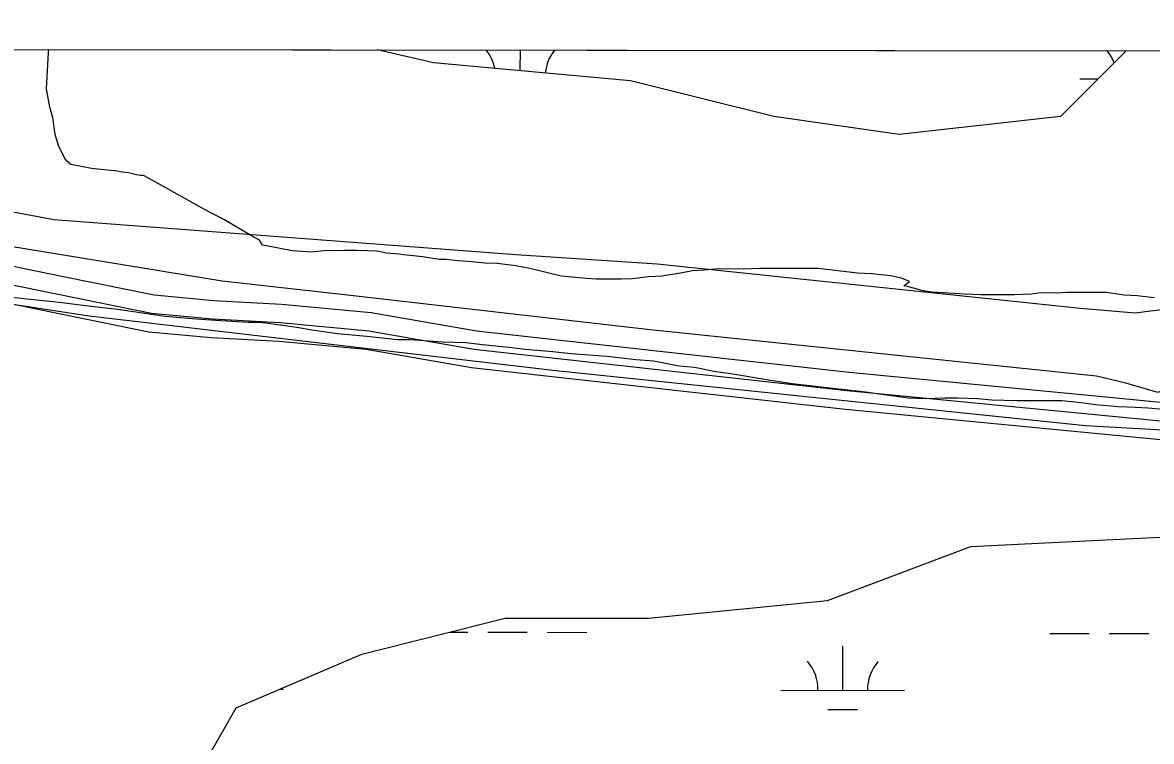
# Model space of a CAD drawing. Extents: x 3219052 to 3256913, y 800770 to 826146.
# Drawn here: x 3241895 to 3242807, y 823789 to 824370 of the extents above; entities that cross this region are included whole.
import ezdxf

# ---------------------------------------------------------------- set-up
doc = ezdxf.new("R2010")
doc.units = 0
for name, color, linetype in [('V-GRID-FRAM', 7, 'Continuous'), ('V-ROAD-CNTR', 7, 'Continuous'), ('V-SITE-VEGE', 7, 'Continuous'), ('V-TOPO-SHOR', 7, 'Continuous'), ('V-WETL-SWMP', 7, 'Continuous')]:
    doc.layers.add(name, color=color, linetype=linetype)

msp = doc.modelspace()

# ---------------------------------------------------------------- linework, layer by layer
at = {"layer": 'V-GRID-FRAM'}
msp.add_lwpolyline([(3223248.62, 824370.11), (3254658.46, 824333.57), (3254645.23, 806146.92), (3223219.52, 806183.49), (3223248.62, 824370.11)], dxfattribs=at)
at = {"layer": 'V-ROAD-CNTR'}
for points in [[(3243504.53, 823986.96), (3243300.85, 824003.98), (3243047.47, 824025.36), (3242560.92, 824072.42), (3242259.41, 824105.91), (3242174.4, 824120.78), (3242102.86, 824127.43), (3242048.28, 824130.37), (3241999.05, 824134.87), (3241922.14, 824150.55), (3241854.58, 824164.4), (3241807.05, 824169.12), (3241737.07, 824178.23), (3241482.05, 824193.08), (3241443.72, 824207.02), (3241405.23, 824222.42), (3241367.41, 824252.14), (3241321.58, 824271.99), (3241227.71, 824322.91), (3241169.05, 824351.91)], [(3242761.31, 824068.11), (3242562.47, 824087.34), (3242261.53, 824120.77), (3242176.39, 824135.66), (3242103.96, 824142.39), (3242049.36, 824145.34), (3242001.24, 824149.73), (3241925.14, 824165.25), (3241856.83, 824179.25), (3241808.76, 824184.03), (3241738.48, 824193.18), (3241485.11, 824207.93), (3241480.58, 824209.58)], [(3242755.18, 824038.56), (3242559.37, 824057.5), (3242257.28, 824091.06), (3242172.41, 824105.9), (3242101.76, 824112.46), (3242047.19, 824115.41), (3241996.87, 824120), (3241919.13, 824135.86), (3241852.32, 824149.55), (3241805.34, 824154.22), (3241735.67, 824163.29), (3241478.98, 824178.23), (3241473.59, 824180.2)], [(3244509.12, 823873.77), (3244286.34, 823899.31), (3244087.1, 823924.28), (3244003.29, 823945.08), (3243955.07, 823953.9), (3243896.76, 823959.57), (3243840.37, 823964.51), (3243616.46, 823987.18), (3243506.15, 824001.88), (3243302.1, 824018.93), (3243048.83, 824040.3), (3242761.31, 824068.11)], [(3244508.66, 823843.63), (3244282.77, 823869.53), (3244081.6, 823894.73), (3243996.97, 823915.73), (3243950.91, 823924.16), (3243894, 823929.7), (3243837.55, 823934.64), (3243612.97, 823957.38), (3243502.92, 823972.05), (3243299.59, 823989.04), (3243046.12, 824010.42), (3242755.18, 824038.56)]]:
    msp.add_lwpolyline(points, dxfattribs=at)
at = {"layer": 'V-SITE-VEGE'}
for p, q in [((3241914.25, 824316.53), (3241915.85, 824345.83)), ((3241915.85, 824345.83), (3241916.1, 824348.39)), ((3241916.1, 824348.39), (3245723.03, 824343.96)), ((3241916.73, 824301.86), (3241914.25, 824316.53)), ((3241919.24, 824293.27), (3241916.73, 824301.86)), ((3241921.22, 824279.62), (3241919.24, 824293.27)), ((3241924.22, 824270.01), (3241921.22, 824279.62)), ((3241929.75, 824258.88), (3241924.22, 824270.01)), ((3241933.78, 824255.33), (3241929.75, 824258.88)), ((3241950.45, 824252.25), (3241933.78, 824255.33)), ((3241963.08, 824250.7), (3241950.45, 824252.25)), ((3241969.65, 824250.17), (3241963.08, 824250.7)), ((3241975.21, 824249.15), (3241969.65, 824250.17)), ((3241980.26, 824248.63), (3241975.21, 824249.15)), ((3241986.82, 824247.09), (3241980.26, 824248.63)), ((3241989.85, 824246.58), (3241986.82, 824247.09)), ((3241992.38, 824246.57), (3241989.85, 824246.58)), ((3242001.97, 824241.49), (3241992.38, 824246.57)), ((3242041.82, 824219.15), (3242001.97, 824241.49)), ((3242057.47, 824211.02), (3242041.82, 824219.15)), ((3242079.66, 824197.82), (3242057.47, 824211.02)), ((3242086.22, 824194.26), (3242079.66, 824197.82)), ((3242088.74, 824190.21), (3242086.22, 824194.26)), ((3242091.77, 824189.7), (3242088.74, 824190.21)), ((3242112.48, 824185.6), (3242091.77, 824189.7)), ((3242128.14, 824184.55), (3242112.48, 824185.6)), ((3242138.25, 824185.53), (3242128.14, 824184.55)), ((3242154.42, 824185.99), (3242138.25, 824185.53)), ((3242165.03, 824185.96), (3242154.42, 824185.99)), ((3242181.2, 824185.41), (3242165.03, 824185.96)), ((3242188.77, 824183.87), (3242181.2, 824185.41)), ((3242198.88, 824182.83), (3242188.77, 824183.87)), ((3242202.41, 824182.32), (3242198.88, 824182.83)), ((3242218.08, 824180.76), (3242202.41, 824182.32)), ((3242231.21, 824178.7), (3242218.08, 824180.76)), ((3242236.77, 824178.68), (3242231.21, 824178.7)), ((3242246.87, 824177.65), (3242236.77, 824178.68)), ((3242254.45, 824177.12), (3242246.87, 824177.65)), ((3242268.09, 824175.56), (3242254.45, 824177.12)), ((3242278.19, 824175.54), (3242268.09, 824175.56)), ((3242293.35, 824173.47), (3242278.19, 824175.54)), ((3242304.46, 824171.42), (3242293.35, 824173.47)), ((3242329.71, 824165.29), (3242304.46, 824171.42)), ((3242445.44, 824170.02), (3242435.84, 824169.54)), ((3242456.56, 824171), (3242445.44, 824170.02)), ((3242476.77, 824170.94), (3242456.56, 824171)), ((3242489.91, 824171.41), (3242476.77, 824170.94)), ((3242537.41, 824171.28), (3242489.91, 824171.41)), ((3242569.24, 824167.65), (3242537.41, 824171.28)), ((3242338.8, 824164.25), (3242329.71, 824165.29)), ((3242350.42, 824163.21), (3242338.8, 824164.25)), ((3242358, 824162.68), (3242350.42, 824163.21)), ((3242378.21, 824162.62), (3242358, 824162.68)), ((3242387.31, 824163.1), (3242378.21, 824162.62)), ((3242400.45, 824164.58), (3242387.31, 824163.1)), ((3242411.06, 824165.06), (3242400.45, 824164.58)), ((3242426.23, 824167.54), (3242411.06, 824165.06)), ((3242435.84, 824169.54), (3242426.23, 824167.54)), ((3242580.35, 824167.11), (3242569.24, 824167.65)), ((3242596.02, 824165.55), (3242580.35, 824167.11)), ((3242604.6, 824163.51), (3242596.02, 824165.55)), ((3242611.16, 824160.96), (3242604.6, 824163.51)), ((3242606.6, 824157.44), (3242611.16, 824160.96)), ((3242609.63, 824156.93), (3242606.6, 824157.44)), ((3242622.26, 824153.35), (3242609.63, 824156.93)), ((3242629.33, 824152.32), (3242622.26, 824153.35)), ((3242656.11, 824150.73), (3242629.33, 824152.32)), ((3242717.25, 824151.57), (3242709.67, 824150.58)), ((3242730.39, 824151.54), (3242717.25, 824151.57)), ((3242737.97, 824152.02), (3242730.39, 824151.54)), ((3242770.31, 824151.93), (3242737.97, 824152.02)), ((3242784.46, 824149.87), (3242770.31, 824151.93)), ((3242668.74, 824150.19), (3242656.11, 824150.73)), ((3242696.02, 824150.12), (3242668.74, 824150.19)), ((3242709.67, 824150.58), (3242696.02, 824150.12)), ((3242795.07, 824149.33), (3242784.46, 824149.87)), ((3242808.71, 824147.78), (3242795.07, 824149.33))]:
    msp.add_line(p, q, dxfattribs=at)
for points in [[(3241881.44, 824148.85), (3241898.62, 824146.78), (3241924.38, 824144.18), (3241941.56, 824142.11), (3241957.21, 824140.05), (3241971.87, 824138.49), (3241995.1, 824134.89), (3242009.75, 824132.83), (3242035.01, 824130.73), (3242050.67, 824129.68), (3242076.94, 824128.09), (3242085.53, 824128.07), (3242091.09, 824127.55), (3242101.19, 824126), (3242116.35, 824123.94), (3242128.47, 824121.88), (3242149.18, 824118.79), (3242172.92, 824116.71), (3242197.68, 824114.11)], [(3242197.68, 824114.11), (3242207.78, 824114.08), (3242222.94, 824113.03), (3242234.05, 824111.99), (3242252.75, 824111.43), (3242266.39, 824109.88), (3242287.61, 824107.8), (3242300.74, 824106.24), (3242322.97, 824104.16), (3242337.62, 824102.6), (3242366.92, 824100.5), (3242390.16, 824097.91), (3242404.31, 824096.86), (3242425.01, 824092.76), (3242437.64, 824091.71), (3242454.81, 824088.13), (3242466.94, 824086.58), (3242497.24, 824081.44), (3242516.44, 824078.36), (3242549.27, 824074.73), (3242575.54, 824071.62)], [(3242575.54, 824071.62), (3242609.89, 824066.98), (3242624.04, 824066.43), (3242639.7, 824066.89), (3242650.32, 824066.86), (3242665.98, 824066.32), (3242677.6, 824065.27), (3242697.81, 824064.71), (3242734.19, 824064.61), (3242749.85, 824063.05), (3242761.47, 824061.5), (3242779.66, 824059.94), (3242793.3, 824059.39), (3242803.91, 824058.86), (3242816.04, 824057.81)]]:
    msp.add_lwpolyline(points, dxfattribs=at)
at = {"layer": 'V-TOPO-SHOR'}
for points in [[(3241642.74, 824263.47), (3241671.88, 824264.91), (3241704.98, 824261.17), (3241725.19, 824251.93), (3241771.14, 824238.96), (3241920.05, 824211.06), (3242293.33, 824182.69), (3242407.34, 824175.09), (3242749.33, 824139.43), (3242793.47, 824135.66), (3242822.9, 824139.28), (3242846.81, 824139.23), (3242857.83, 824133.69), (3242892.77, 824131.78), (3242938.73, 824124.32), (3243010.43, 824113.14), (3243038.01, 824109.4), (3243093.17, 824103.77), (3243183.27, 824092.55), (3243220.04, 824088.79), (3243541.81, 824051.34)], [(3245401.89, 823794.47), (3245113.79, 823832.86), (3244935.42, 823847.95), (3244810.4, 823862.93), (3244120.9, 823943.45), (3243959.1, 823965.86), (3243870.84, 823973.4), (3243515.97, 824010.93), (3243240.16, 824035.42), (3243017.67, 824056.11), (3242859.55, 824076.67), (3242830.13, 824078.57), (3242811.72, 824071.26), (3242785.99, 824078.67), (3242762.09, 824084.23), (3242401.71, 824121.77), (3242157.16, 824149.87), (3242056.04, 824161.12), (3241851.97, 824194.65), (3241743.48, 824204.07), (3241641.34, 824216.42)], [(3241743.87, 824164.48), (3241948.57, 824133.13), (3242325.55, 824088.83), (3242753.29, 824044.42), (3243289.82, 824014.29), (3243703.06, 823969.92), (3244802.96, 823822.48), (3245356.41, 823764.31), (3245413.4, 823756.83)]]:
    msp.add_lwpolyline(points, dxfattribs=at)
at = {"layer": 'V-WETL-SWMP'}
for p, q in [((3242181.35, 824348.09), (3242786.21, 824347.38)), ((3242226.59, 824337.64), (3242181.35, 824348.09)), ((3242296.84, 824331.24), (3242296.88, 824347.95)), ((3242786.21, 824347.38), (3242733.06, 824294.19)), ((3242385.77, 824323.15), (3242226.59, 824337.64)), ((3242501.53, 824294.19), (3242385.77, 824323.15)), ((3242748.74, 824324.57), (3242763.39, 824324.54)), ((3242602.83, 824279.7), (3242501.53, 824294.19)), ((3242733.06, 824294.19), (3242602.83, 824279.7)), ((3242239.98, 823877.53), (3242254.49, 823877.5)), ((3242270.49, 823877.46), (3242302.49, 823877.4)), ((3242318.49, 823877.36), (3242350.49, 823877.3)), ((3242724.39, 823876.51), (3242756.39, 823876.45)), ((3242772.39, 823876.41), (3242804.39, 823876.35)), ((3242557.23, 823830.43), (3242557.31, 823866.43)), ((3242102.71, 823831.39), (3242105.32, 823831.38)), ((3242507.23, 823830.54), (3242607.23, 823830.33)), ((3242067.29, 823816.03), (3242067.29, 823816.03)), ((3242545.2, 823815.03), (3242569.2, 823814.98))]:
    msp.add_line(p, q, dxfattribs=at)
msp.add_lwpolyline([(3241821.41, 823613.48), (3241951.65, 823656.93), (3242009.53, 823714.86), (3242067.41, 823816.25), (3242168.71, 823859.7), (3242284.47, 823888.66), (3242400.24, 823888.66), (3242544.94, 823903.15), (3242660.71, 823946.59), (3242977.91, 823962.4)], dxfattribs=at)
for centre, start, end in [((3242241.59, 824326.11), 11.49107, 38.36269), ((3242352.08, 824325.88), 141.2899, 174.24571), ((3242743.5, 824325.06), 20.84839, 39.34038), ((3242501.99, 823831.02), 359.10809, 40.65175), ((3242612.48, 823830.79), 139.10809, 180.65175)]:
    msp.add_arc(centre, 35.25, start, end, dxfattribs=at)

doc.saveas('drawing.dxf')
